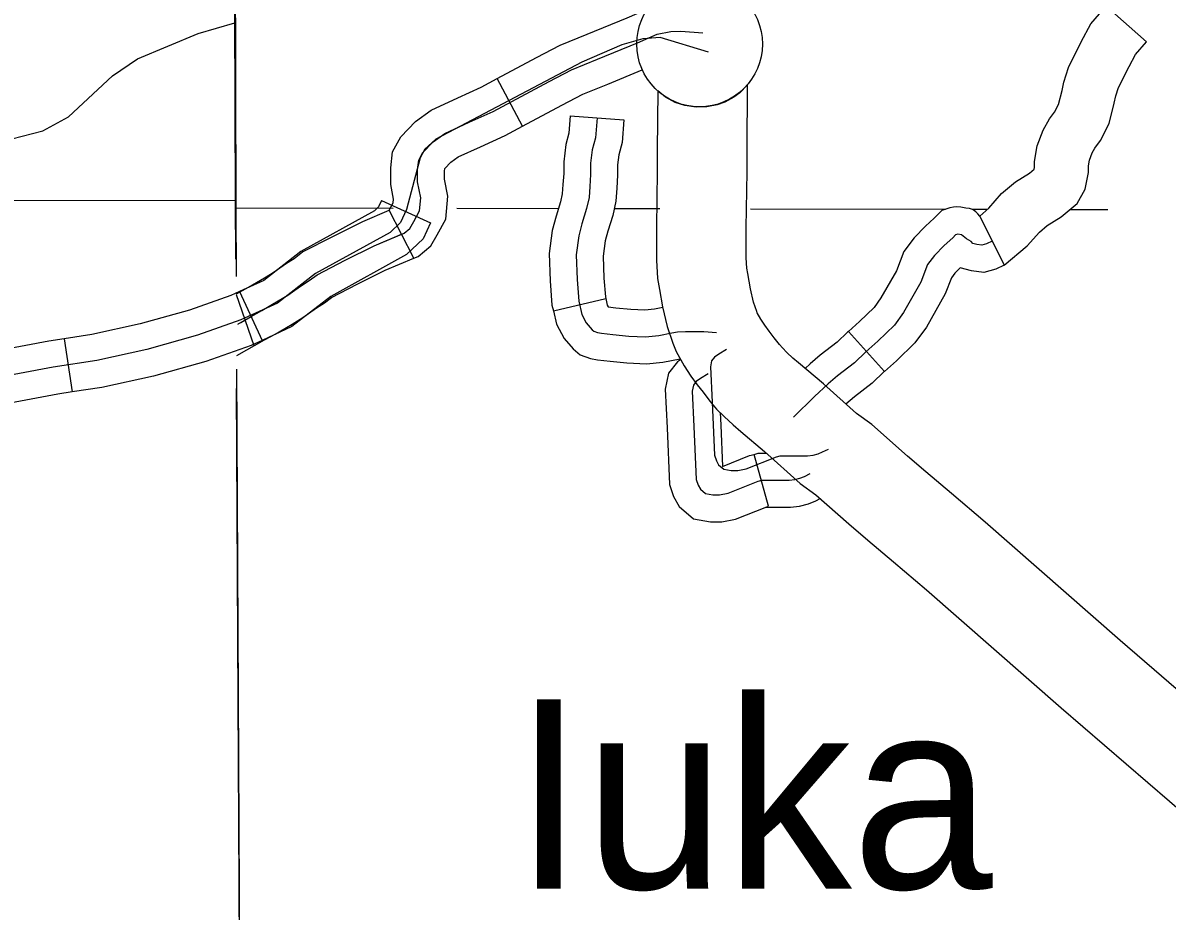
# Model space of a CAD drawing. Extents: x 1377389 to 1380723, y 1168351 to 1170484.
# Drawn here: x 1378554.8 to 1378618.6, y 1169494.8 to 1169544.4 of the extents above; entities that cross this region are included whole.
import ezdxf

# ---------------------------------------------------------------- set-up
doc = ezdxf.new("R2010")
doc.units = 0
doc.layers.add('B_Fill', color=7, linetype='Continuous')

msp = doc.modelspace()

# ---------------------------------------------------------------- linework, layer by layer
at = {"layer": 'B_Fill'}
for p, q in [((1378582.693, 1169538.599), (1378581.278, 1169541.244)), ((1378585.342, 1169539.174), (1378588.333, 1169538.935)), ((1378574.828, 1169534.441), (1378577.557, 1169533.195)), ((1378576.635, 1169531.224), (1378575.261, 1169533.901)), ((1378608.167, 1169533.571), (1378609.534, 1169530.84)), ((1378566.913, 1169529.366), (1378568.173, 1169526.644)), ((1378567.734, 1169526.347), (1378566.753, 1169529.19)), ((1378584.406, 1169528.283), (1378587.326, 1169528.97)), ((1378600.846, 1169527.135), (1378602.86, 1169524.911)), ((1378557.144, 1169526.733), (1378557.596, 1169523.767)), ((1378596.393, 1169517.392), (1378595.603, 1169520.286))]:
    msp.add_line(p, q, dxfattribs=at)
for points in [[(1378566.713, 1169531.178), (1378566.695, 1169534.463), (1378566.559, 1169571.313)], [(1378566.74, 1169530.203), (1378566.721, 1169534.043), (1378566.642, 1169569.431)], [(1378608.167, 1169533.571), (1378608.678, 1169534.026), (1378609.389, 1169534.84), (1378610.153, 1169535.477), (1378610.947, 1169535.974), (1378611.206, 1169536.189), (1378611.222, 1169536.282), (1378611.222, 1169536.618), (1378611.367, 1169537.486), (1378611.707, 1169538.372), (1378612.056, 1169539), (1378612.334, 1169539.371), (1378612.551, 1169539.806), (1378612.753, 1169540.572), (1378612.859, 1169541.049), (1378613.111, 1169541.87), (1378613.819, 1169543.287), (1378614.357, 1169544.304), (1378615.219, 1169545.282), (1378617.469, 1169543.298)], [(1378581.278, 1169541.244), (1378583.469, 1169542.416), (1378584.778, 1169543.1), (1378586.298, 1169543.719), (1378588.515, 1169544.627), (1378589.642, 1169545.113)], [(1378554.227, 1169537.893), (1378555.957, 1169538.335), (1378557.384, 1169539.113), (1378559.831, 1169541.405), (1378561.237, 1169542.343), (1378564.612, 1169543.766), (1378566.659, 1169544.347)], [(1378593.049, 1169542.727), (1378590.349, 1169543.542), (1378589.393, 1169543.47), (1378588.22, 1169543.136), (1378585.997, 1169542.168), (1378577.847, 1169537.863), (1378577.235, 1169537.315), (1378576.982, 1169536.832), (1378576.217, 1169533.94), (1378575.887, 1169533.215), (1378575.314, 1169532.668), (1378571.152, 1169530.374), (1378569.036, 1169528.727), (1378566.993, 1169527.781), (1378564.569, 1169526.93), (1378561.745, 1169526.135), (1378558.959, 1169525.52), (1378556.53, 1169525.15), (1378544.566, 1169522.901)], [(1378566.813, 1169527.549), (1378567.568, 1169527.98), (1378568.161, 1169528.304), (1378569.077, 1169528.844), (1378569.616, 1169529.167), (1378569.994, 1169529.437), (1378570.371, 1169529.707), (1378570.802, 1169529.977), (1378571.234, 1169530.3), (1378572.797, 1169531.11), (1378574.414, 1169531.919), (1378576.085, 1169532.62), (1378576.408, 1169532.89), (1378576.624, 1169533.267), (1378576.947, 1169533.861), (1378577.017, 1169534.601), (1378576.84, 1169535.479), (1378576.84, 1169536.181), (1378576.903, 1169536.695), (1378577.132, 1169537.114), (1378577.706, 1169537.72), (1378578.349, 1169538.177), (1378579.718, 1169538.808), (1378581.044, 1169539.418), (1378584.17, 1169541.09), (1378585.41, 1169541.737), (1378586.866, 1169542.331), (1378589.096, 1169543.244), (1378590.2, 1169543.72), (1378590.961, 1169543.872), (1378591.501, 1169543.895), (1378592.741, 1169543.787)], [(1378609.534, 1169530.84), (1378610.814, 1169531.911), (1378611.492, 1169532.687), (1378611.918, 1169533.042), (1378612.712, 1169533.539), (1378613.593, 1169534.274), (1378614.053, 1169535.08), (1378614.222, 1169536.011), (1378614.222, 1169536.37), (1378614.276, 1169536.694), (1378614.432, 1169537.099), (1378614.58, 1169537.365), (1378614.897, 1169537.788), (1378615.374, 1169538.743), (1378615.669, 1169539.865), (1378615.761, 1169540.281), (1378615.906, 1169540.751), (1378616.487, 1169541.916), (1378616.843, 1169542.587), (1378617.469, 1169543.298)], [(1378582.693, 1169538.599), (1378584.871, 1169539.764), (1378586.042, 1169540.375), (1378587.433, 1169540.942), (1378589.362, 1169541.732)], [(1378575.261, 1169533.901), (1378575.483, 1169534.308), (1378575.503, 1169534.521), (1378575.34, 1169535.329), (1378575.34, 1169536.273), (1378575.45, 1169537.162), (1378575.908, 1169538.004), (1378576.718, 1169538.859), (1378577.594, 1169539.481), (1378579.091, 1169540.171), (1378580.376, 1169540.762), (1378581.278, 1169541.244)], [(1378595.221, 1169540.904), (1378594.799, 1169540.442), (1378594.466, 1169540.205), (1378593.962, 1169539.938), (1378593.526, 1169539.775), (1378592.955, 1169539.671), (1378592.356, 1169539.642), (1378591.741, 1169539.738), (1378591.193, 1169539.916), (1378590.652, 1169540.212), (1378590.219, 1169540.561)], [(1378625.625, 1169501.602), (1378615.99, 1169509.914), (1378608.464, 1169516.51), (1378606.595, 1169518.107), (1378605.165, 1169519.311), (1378604.148, 1169520.186), (1378602.151, 1169521.945), (1378601.291, 1169522.56), (1378599.456, 1169524.218), (1378598.067, 1169525.393), (1378597.749, 1169525.659), (1378597.415, 1169525.976), (1378597.168, 1169526.223), (1378597.008, 1169526.408), (1378596.72, 1169526.787), (1378596.435, 1169527.158), (1378596.193, 1169527.492), (1378595.976, 1169527.823), (1378595.771, 1169528.189), (1378595.746, 1169528.249), (1378595.563, 1169528.781), (1378595.397, 1169529.512), (1378595.241, 1169530.373), (1378595.186, 1169530.674), (1378595.156, 1169531.24), (1378595.156, 1169532.925), (1378595.198, 1169536.045), (1378595.198, 1169537.239), (1378595.221, 1169540.904)], [(1378590.219, 1169540.561), (1378590.198, 1169537.254), (1378590.198, 1169536.078), (1378590.156, 1169532.958), (1378590.156, 1169531.108), (1378590.21, 1169530.094), (1378590.321, 1169529.479), (1378590.497, 1169528.511), (1378590.747, 1169527.411), (1378591.062, 1169526.496), (1378591.255, 1169526.018), (1378591.699, 1169525.226), (1378592.075, 1169524.654), (1378592.427, 1169524.168), (1378592.749, 1169523.749), (1378593.125, 1169523.254), (1378593.505, 1169522.815), (1378593.924, 1169522.397), (1378594.421, 1169521.924), (1378594.851, 1169521.565), (1378596.164, 1169520.453), (1378598.152, 1169518.659), (1378599.037, 1169518.026), (1378600.864, 1169516.416), (1378601.925, 1169515.503), (1378603.362, 1169514.294), (1378605.192, 1169512.73), (1378612.709, 1169506.141), (1378622.358, 1169497.816)], [(1378585.343, 1169539.174), (1378585.265, 1169538.199), (1378585.094, 1169537.56), (1378584.983, 1169536.61), (1378584.983, 1169535.95), (1378584.942, 1169535.337), (1378584.905, 1169534.823), (1378584.809, 1169534.373), (1378584.554, 1169533.565), (1378584.341, 1169532.766), (1378584.18, 1169531.482), (1378584.23, 1169529.956), (1378584.329, 1169528.607), (1378584.406, 1169528.283)], [(1378586.838, 1169539.055), (1378586.749, 1169537.944), (1378586.571, 1169537.278), (1378586.483, 1169536.522), (1378586.483, 1169535.9), (1378586.438, 1169535.234), (1378586.394, 1169534.612), (1378586.261, 1169533.99), (1378585.994, 1169533.146), (1378585.817, 1169532.479), (1378585.683, 1169531.413), (1378585.728, 1169530.035), (1378585.817, 1169528.836), (1378585.994, 1169528.08), (1378586.241, 1169527.616), (1378586.577, 1169527.234), (1378586.667, 1169527.156), (1378586.869, 1169527.089), (1378587.093, 1169527.044), (1378587.726, 1169526.97), (1378588.613, 1169526.881), (1378589.546, 1169526.836), (1378590.276, 1169526.92), (1378591.011, 1169527.058), (1378591.318, 1169527.122), (1378591.765, 1169527.147), (1378592.787, 1169527.145), (1378593.504, 1169527.089)], [(1378588.333, 1169538.935), (1378588.233, 1169537.689), (1378588.049, 1169536.996), (1378587.983, 1169536.434), (1378587.983, 1169535.85), (1378587.935, 1169535.131), (1378587.883, 1169534.4), (1378587.712, 1169533.606), (1378587.435, 1169532.727), (1378587.292, 1169532.192), (1378587.186, 1169531.344), (1378587.226, 1169530.115), (1378587.304, 1169529.064), (1378587.326, 1169528.97)], [(1378576.635, 1169531.224), (1378576.873, 1169531.324), (1378577.577, 1169531.911), (1378577.934, 1169532.537), (1378578.412, 1169533.413), (1378578.532, 1169534.681), (1378578.34, 1169535.63), (1378578.34, 1169536.088), (1378578.357, 1169536.226), (1378578.694, 1169536.582), (1378579.103, 1169536.873), (1378580.346, 1169537.446), (1378581.712, 1169538.074), (1378582.693, 1169538.599)], [(1378490.29, 1169534.417), (1378566.695, 1169534.463)], [(1378574.828, 1169534.441), (1378574.664, 1169534.083), (1378574.436, 1169533.864), (1378570.339, 1169531.608), (1378568.265, 1169529.992), (1378566.913, 1169529.366)], [(1378566.721, 1169534.043), (1378575.481, 1169534.024)], [(1378566.745, 1169529.24), (1378567.421, 1169529.609), (1378568.311, 1169530.133), (1378568.793, 1169530.422), (1378569.536, 1169530.954), (1378569.953, 1169531.214), (1378570.433, 1169531.575), (1378572.116, 1169532.446), (1378573.787, 1169533.283), (1378575.261, 1169533.901)], [(1378579.02, 1169534.017), (1378584.693, 1169534.005)], [(1378587.796, 1169533.999), (1378590.344, 1169533.993)], [(1378595.393, 1169533.983), (1378606.259, 1169533.96)], [(1378608.167, 1169533.571), (1378608.062, 1169533.705), (1378607.953, 1169533.807), (1378607.879, 1169533.874), (1378607.765, 1169533.949), (1378607.589, 1169533.994), (1378607.385, 1169534.026), (1378607.12, 1169534.068), (1378606.891, 1169534.094), (1378606.701, 1169534.068), (1378606.5, 1169534.033), (1378606.285, 1169533.97), (1378606.058, 1169533.886), (1378605.623, 1169533.451), (1378605.146, 1169533.005), (1378604.511, 1169532.369), (1378603.941, 1169531.609), (1378603.524, 1169530.53), (1378602.665, 1169529.011), (1378602.283, 1169528.485), (1378601.471, 1169527.701), (1378600.846, 1169527.135)], [(1378607.756, 1169533.957), (1378608.598, 1169533.955)], [(1378613.199, 1169533.946), (1378615.3, 1169533.941)], [(1378577.557, 1169533.195), (1378577.155, 1169532.314), (1378576.226, 1169531.426), (1378571.995, 1169529.095), (1378569.837, 1169527.414), (1378568.173, 1169526.644)], [(1378566.989, 1169527.649), (1378567.568, 1169527.98), (1378568.161, 1169528.304), (1378569.077, 1169528.844), (1378569.616, 1169529.167), (1378569.994, 1169529.437), (1378570.371, 1169529.707), (1378570.802, 1169529.977), (1378571.234, 1169530.3), (1378572.797, 1169531.11), (1378574.414, 1169531.919), (1378575.947, 1169532.562)], [(1378608.863, 1169532.181), (1378608.544, 1169532.022), (1378608.29, 1169531.958), (1378608.003, 1169531.99), (1378607.78, 1169532.054), (1378607.685, 1169532.149), (1378607.43, 1169532.309), (1378607.144, 1169532.532), (1378606.953, 1169532.563), (1378606.825, 1169532.532), (1378606.666, 1169532.372), (1378606.189, 1169531.926), (1378605.647, 1169531.385), (1378605.265, 1169530.875), (1378604.883, 1169529.887), (1378603.928, 1169528.199), (1378603.419, 1169527.498), (1378602.496, 1169526.606), (1378601.827, 1169526), (1378601.191, 1169525.395), (1378600.236, 1169524.662), (1378599.726, 1169524.216), (1378598.962, 1169523.515), (1378597.785, 1169522.368)], [(1378566.763, 1169525.792), (1378568.3, 1169526.671), (1378568.901, 1169526.999), (1378569.844, 1169527.554), (1378570.44, 1169527.912), (1378571.206, 1169528.46), (1378571.652, 1169528.739), (1378572.034, 1169529.026), (1378573.477, 1169529.773), (1378575.04, 1169530.555), (1378576.635, 1169531.224)], [(1378609.534, 1169530.84), (1378609.068, 1169530.607), (1378608.392, 1169530.438), (1378607.712, 1169530.513), (1378607.078, 1169530.694), (1378606.784, 1169530.4), (1378606.59, 1169530.141), (1378606.243, 1169529.244), (1378605.192, 1169527.386), (1378604.556, 1169526.51), (1378603.521, 1169525.51), (1378602.86, 1169524.911)], [(1378566.913, 1169529.366), (1378566.438, 1169529.147), (1378564.125, 1169528.335), (1378561.386, 1169527.563), (1378558.689, 1169526.968), (1378557.144, 1169526.733)], [(1378587.326, 1169528.97), (1378587.41, 1169528.613), (1378587.464, 1169528.51), (1378587.888, 1169528.461), (1378588.724, 1169528.377), (1378589.495, 1169528.34), (1378590.051, 1169528.404), (1378590.502, 1169528.489)], [(1378584.406, 1169528.283), (1378584.579, 1169527.548), (1378584.999, 1169526.756), (1378585.516, 1169526.17), (1378585.906, 1169525.828), (1378586.483, 1169525.636), (1378586.858, 1169525.561), (1378587.564, 1169525.478), (1378588.503, 1169525.384), (1378589.596, 1169525.332), (1378590.501, 1169525.436), (1378591.479, 1169525.62)], [(1378600.846, 1169527.135), (1378600.807, 1169527.1), (1378600.215, 1169526.537), (1378599.284, 1169525.823), (1378598.725, 1169525.333), (1378598.444, 1169525.075)], [(1378557.144, 1169526.733), (1378556.283, 1169526.601), (1378546.711, 1169524.802)], [(1378568.173, 1169526.644), (1378567.568, 1169526.364), (1378565.029, 1169525.473), (1378562.117, 1169524.652), (1378559.239, 1169524.017), (1378557.596, 1169523.767)], [(1378594.06, 1169526.131), (1378593.634, 1169525.883), (1378593.386, 1169525.705), (1378593.226, 1169525.51), (1378593.156, 1169525.173), (1378593.262, 1169523.203), (1378593.386, 1169520.24), (1378593.492, 1169519.921), (1378593.617, 1169519.708), (1378593.9, 1169519.46), (1378594.308, 1169519.389), (1378594.68, 1169519.389), (1378595.159, 1169519.477), (1378596.843, 1169520.152), (1378597.038, 1169520.205), (1378597.251, 1169520.205), (1378597.499, 1169520.205), (1378598.563, 1169520.205), (1378598.882, 1169520.24), (1378599.166, 1169520.311), (1378599.414, 1169520.418), (1378599.733, 1169520.577)], [(1378591.483, 1169525.557), (1378591.332, 1169525.45), (1378590.815, 1169524.817), (1378590.628, 1169523.929), (1378590.745, 1169521.772), (1378590.877, 1169518.607), (1378591.1, 1169517.94), (1378591.425, 1169517.381), (1378592.21, 1169516.694), (1378593.16, 1169516.529), (1378593.799, 1169516.529), (1378594.56, 1169516.67), (1378596.302, 1169517.367), (1378596.393, 1169517.392)], [(1378569.146, 1169329.362), (1378569.053, 1169331.405), (1378568.767, 1169347.73), (1378567.253, 1169419.742), (1378567.359, 1169426.501), (1378567.352, 1169426.643), (1378567.186, 1169441.346), (1378566.766, 1169525.046)], [(1378602.86, 1169524.912), (1378602.848, 1169524.901), (1378602.167, 1169524.253), (1378601.187, 1169523.502), (1378600.711, 1169523.084)], [(1378593.041, 1169524.771), (1378592.615, 1169524.523), (1378592.367, 1169524.346), (1378592.208, 1169524.15), (1378592.137, 1169523.813), (1378592.243, 1169521.844), (1378592.367, 1169518.881), (1378592.474, 1169518.561), (1378592.598, 1169518.348), (1378592.881, 1169518.1), (1378593.289, 1169518.029), (1378593.661, 1169518.029), (1378594.14, 1169518.118), (1378595.824, 1169518.792), (1378596.019, 1169518.845), (1378596.232, 1169518.845), (1378596.48, 1169518.845), (1378597.544, 1169518.845), (1378597.863, 1169518.881), (1378598.147, 1169518.952), (1378598.395, 1169519.058), (1378598.714, 1169519.218)], [(1378557.596, 1169523.767), (1378556.786, 1169523.643), (1378547.265, 1169521.854)], [(1378569.083, 1169331.33), (1378567.271, 1169426.872), (1378566.751, 1169523.959)], [(1378593.704, 1169522.617), (1378593.741, 1169521.916), (1378593.838, 1169519.612), (1378595.346, 1169520.216), (1378595.603, 1169520.286)], [(1378595.604, 1169520.287), (1378595.819, 1169520.345), (1378596.284, 1169520.345)], [(1378596.22, 1169517.345), (1378596.232, 1169517.345), (1378596.48, 1169517.345), (1378597.627, 1169517.345), (1378598.129, 1169517.401), (1378598.627, 1169517.526), (1378599.027, 1169517.697), (1378599.271, 1169517.819)]]:
    msp.add_lwpolyline(points, dxfattribs=at)
msp.add_circle((1378592.553, 1169543.169), 3.5, dxfattribs=at)

# ---------------------------------------------------------------- texts
msp.add_text('Iuka', height=10.56, dxfattribs=at).set_placement((1378582.199, 1169496.065))

doc.saveas('drawing.dxf')
